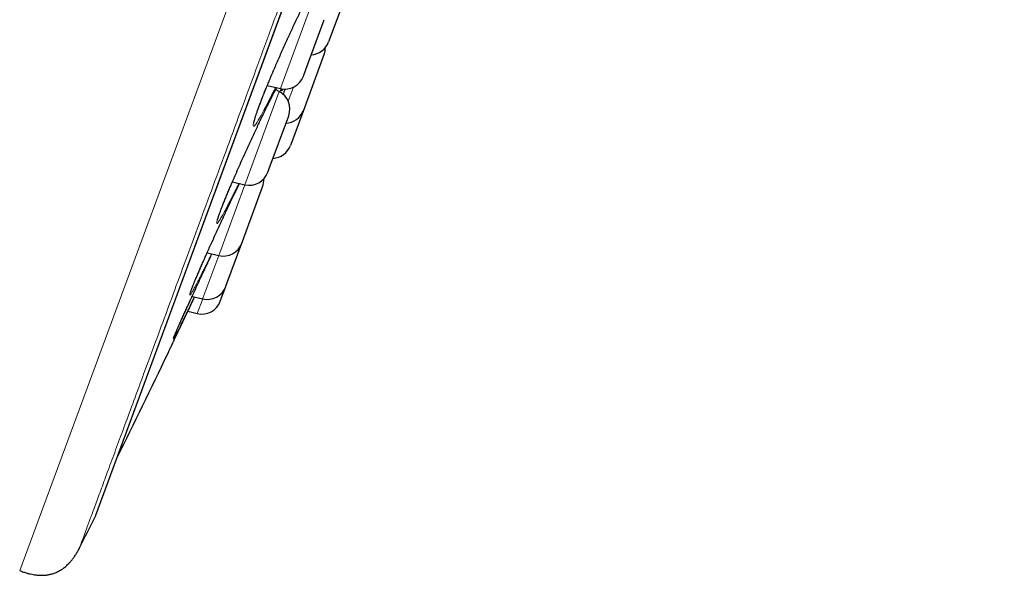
# Model space of a CAD drawing. Header units: millimetres. Extents: x 8 to 541, y 12 to 744.
# Tile 648 of 656: x 481 to 506, y 671 to 685. Entities that reach past the tile are written whole.
import ezdxf

# ---------------------------------------------------------------- set-up
doc = ezdxf.new("R2010")
doc.units = ezdxf.units.MM

msp = doc.modelspace()

# ---------------------------------------------------------------- linework, layer by layer
at = {"color": 252, "linetype": 'Continuous', "lineweight": 0}
for p, q in [((481.161, 671.167), (505.343, 736.719)), ((483.083, 672.551), (505.906, 734.419)), ((487.871, 683.67), (488.641, 685.758)), ((487.769, 683.394), (487.871, 683.67)), ((486.928, 681.113), (487.741, 683.319)), ((488.102, 683.431), (487.971, 683.074)), ((486.233, 679.229), (486.869, 680.955)), ((486.869, 680.955), (486.928, 681.113)), ((486.206, 679.158), (486.233, 679.229)), ((485.807, 678.076), (486.206, 679.158)), ((485.664, 677.687), (485.8, 678.058)), ((485.8, 678.058), (485.807, 678.076))]:
    msp.add_line(p, q, dxfattribs=at)
at = {"color": 7, "linetype": 'Continuous', "lineweight": 30}
for p, q in [((483.092, 672.571), (505.899, 734.398)), ((489.522, 686.01), (488.993, 684.577)), ((488.414, 683.875), (488.881, 685.14)), ((488.88, 684.271), (488.352, 682.838)), ((488.352, 683.708), (488.414, 683.875)), ((487.438, 683.472), (487.769, 683.394)), ((487.741, 683.319), (487.648, 683.367)), ((487.488, 681.365), (487.981, 682.702)), ((488.352, 682.838), (488.024, 681.949)), ((487.453, 681.269), (487.488, 681.365)), ((486.554, 681.029), (486.869, 680.955)), ((486.806, 679.515), (487.318, 680.905)), ((486.388, 678.382), (486.79, 679.472)), ((486.79, 679.472), (486.806, 679.515)), ((485.913, 679.227), (486.206, 679.158)), ((486.247, 678.001), (486.384, 678.371)), ((486.384, 678.371), (486.388, 678.382)), ((485.532, 678.121), (485.8, 678.058)), ((485.423, 677.744), (485.664, 677.687))]:
    msp.add_line(p, q, dxfattribs=at)
at = {"color": 252, "linetype": 'Continuous', "lineweight": 0, "flags": 128}
msp.add_lwpolyline([(487.647, 683.423), (487.61, 683.347), (487.557, 683.239), (487.505, 683.135), (487.455, 683.037), (487.408, 682.945), (487.363, 682.86), (487.32, 682.78), (487.28, 682.707), (487.243, 682.643), (487.211, 682.588), (487.182, 682.541), (487.156, 682.503), (487.134, 682.473), (487.116, 682.452), (487.102, 682.44), (487.091, 682.437), (487.085, 682.442), (487.082, 682.456), (487.084, 682.479), (487.09, 682.511), (487.099, 682.552), (487.113, 682.601), (487.13, 682.657), (487.151, 682.722), (487.176, 682.794), (487.204, 682.873), (487.236, 682.959), (487.271, 683.051), (487.309, 683.149), (487.35, 683.253), (487.393, 683.362), (487.44, 683.476), (487.489, 683.594), (487.539, 683.715), (487.592, 683.839), (487.646, 683.966), (487.702, 684.095), (487.759, 684.225), (487.817, 684.355), (487.875, 684.485), (487.934, 684.615), (487.993, 684.744), (488.052, 684.872), (488.11, 684.997), (488.167, 685.119), (488.224, 685.238)], dxfattribs=at)
at = {"color": 7, "linetype": 'Continuous', "lineweight": 30}
for centre, radius, start, end in [((488.524, 684.75), 0.5, 273.3294, 339.7512), ((488.411, 684.444), 0.5, 339.7512, 358.8009), ((487.883, 683.881), 0.5, 256.7512, 339.7512), ((487.512, 682.875), 0.5, 339.7512, 62.7512), ((487.882, 683.011), 0.5, 273.3294, 339.7512), ((487.555, 682.122), 0.5, 273.3294, 339.7512), ((486.984, 681.442), 0.5, 256.7512, 339.7512), ((486.849, 681.078), 0.5, 339.7512, 2.5849), ((486.321, 679.645), 0.5, 256.7512, 339.7512), ((485.915, 678.544), 0.5, 256.7512, 339.7512), ((485.778, 678.174), 0.5, 256.7512, 339.7512), ((214.581, 806.744), 300, 333.74462, 334.30488), ((214.74, 806.685), 300, 333.26848, 333.44128), ((482.904, 672.64), 0.2, 333.4413, 339.7512)]:
    msp.add_arc(centre, radius, start, end, dxfattribs=at)
at = {"color": 252, "linetype": 'Continuous', "lineweight": 0}
for points, knots in [([(506.122, 735.298), (506.12, 735.292), (506.116, 735.28), (506.081, 735.184), (506.024, 735.032), (505.945, 734.817), (505.844, 734.544), (505.723, 734.214), (505.58, 733.828), (505.417, 733.386), (505.232, 732.885), (505.026, 732.325), (504.797, 731.706), (504.549, 731.032), (504.281, 730.306), (503.995, 729.532), (503.694, 728.713), (503.376, 727.853), (503.042, 726.947), (502.689, 725.991), (502.319, 724.987), (501.931, 723.936), (501.529, 722.845), (501.112, 721.716), (500.686, 720.56), (500.25, 719.378), (499.805, 718.173), (499.351, 716.941), (498.884, 715.677), (498.407, 714.382), (497.918, 713.058), (497.423, 711.715), (496.922, 710.357), (496.419, 708.993), (495.915, 707.628), (495.412, 706.263), (494.906, 704.893), (494.397, 703.512), (493.884, 702.122), (493.37, 700.727), (492.857, 699.338), (492.347, 697.956), (491.845, 696.594), (491.35, 695.252), (490.864, 693.935), (490.384, 692.635), (489.909, 691.347), (489.44, 690.076), (488.978, 688.822), (488.526, 687.597), (488.085, 686.403), (487.66, 685.248), (487.249, 684.136), (486.854, 683.066), (486.474, 682.034), (486.106, 681.036), (485.751, 680.076), (485.411, 679.154), (485.089, 678.28), (484.785, 677.455), (484.5, 676.685), (484.237, 675.97), (483.994, 675.311), (483.77, 674.705), (483.565, 674.148), (483.379, 673.645), (483.214, 673.196), (483.07, 672.806), (482.948, 672.476), (482.848, 672.207), (482.772, 671.998), (482.717, 671.851), (482.683, 671.759), (482.679, 671.748), (482.677, 671.742)], [0, 0, 0, 0, 0.014, 0.028, 0.0419999, 0.0559999, 0.0699999, 0.0837499, 0.0975, 0.11125, 0.125, 0.139, 0.153, 0.1669999, 0.1809999, 0.1949999, 0.2087499, 0.2225, 0.23625, 0.25, 0.264, 0.278, 0.2919999, 0.3059999, 0.3199999, 0.3337499, 0.3475, 0.36125, 0.375, 0.389, 0.403, 0.4169999, 0.4309999, 0.4449999, 0.4587499, 0.4725, 0.48625, 0.5, 0.514, 0.528, 0.5419999, 0.5559999, 0.5699999, 0.5837499, 0.5975, 0.61125, 0.625, 0.639, 0.653, 0.6669999, 0.6809999, 0.6949999, 0.7087499, 0.7225, 0.73625, 0.75, 0.764, 0.778, 0.7919999, 0.8059999, 0.8199999, 0.8337499, 0.8475, 0.86125, 0.875, 0.889, 0.903, 0.9169999, 0.9309999, 0.9449999, 0.9587499, 0.9725, 0.98625, 1, 1, 1, 1]), ([(486.718, 680.991), (486.705, 680.963), (486.673, 680.898), (486.625, 680.799), (486.573, 680.694), (486.523, 680.595), (486.475, 680.502), (486.43, 680.414), (486.387, 680.333), (486.347, 680.258), (486.311, 680.192), (486.278, 680.135), (486.249, 680.086), (486.224, 680.045), (486.203, 680.013), (486.185, 679.99), (486.172, 679.976), (486.162, 679.97), (486.157, 679.973), (486.155, 679.985), (486.158, 680.006), (486.165, 680.035), (486.175, 680.073), (486.19, 680.119), (486.209, 680.174), (486.231, 680.236), (486.257, 680.305), (486.286, 680.382), (486.32, 680.466), (486.356, 680.556), (486.395, 680.653), (486.437, 680.755), (486.483, 680.862), (486.53, 680.974), (486.581, 681.091), (486.633, 681.21), (486.687, 681.333), (486.742, 681.459), (486.799, 681.587), (486.857, 681.716), (486.916, 681.846), (486.976, 681.976), (487.036, 682.106), (487.096, 682.235), (487.156, 682.363), (487.215, 682.488), (487.273, 682.61), (487.33, 682.73), (487.387, 682.846), (487.441, 682.957), (487.495, 683.066), (487.547, 683.17), (487.597, 683.269), (487.64, 683.352), (487.664, 683.398), (487.673, 683.416)], [0, 0, 0, 0, 0.013575, 0.032578, 0.051646, 0.070737, 0.089805, 0.108808, 0.128382, 0.14798, 0.167553, 0.186611, 0.205736, 0.224881, 0.244003, 0.263059, 0.282025, 0.301056, 0.320108, 0.339137, 0.358102, 0.377087, 0.396136, 0.415208, 0.434258, 0.453242, 0.472143, 0.491107, 0.510094, 0.529059, 0.547959, 0.566888, 0.585881, 0.604897, 0.62389, 0.642819, 0.661745, 0.680735, 0.699748, 0.718738, 0.737664, 0.756616, 0.775633, 0.794672, 0.813688, 0.83264, 0.851588, 0.870601, 0.889634, 0.908645, 0.927591, 0.947434, 0.967351, 0.987293, 1, 1, 1, 1]), ([(487.791, 683.391), (487.79, 683.389), (487.78, 683.363), (487.768, 683.335), (487.758, 683.308)], [0, 0, 0, 0, 0.081388, 1, 1, 1, 1]), ([(487.841, 683.383), (487.839, 683.38), (487.831, 683.367), (487.82, 683.352), (487.809, 683.34), (487.801, 683.336), (487.798, 683.341), (487.799, 683.356), (487.801, 683.372), (487.805, 683.385), (487.806, 683.388)], [0, 0, 0, 0, 0.043784, 0.196379, 0.3495, 0.5028, 0.655921, 0.808516, 0.960433, 1, 1, 1, 1]), ([(487.839, 683.251), (487.851, 683.278), (487.871, 683.321), (487.89, 683.365), (487.898, 683.382)], [0, 0, 0, 0, 0.615206, 1, 1, 1, 1]), ([(486.026, 679.201), (486.021, 679.19), (485.996, 679.14), (485.954, 679.053), (485.9, 678.942), (485.848, 678.838), (485.799, 678.74), (485.754, 678.65), (485.711, 678.565), (485.671, 678.488), (485.634, 678.418), (485.601, 678.356), (485.572, 678.302), (485.546, 678.256), (485.524, 678.218), (485.506, 678.189), (485.491, 678.169), (485.481, 678.157), (485.475, 678.154), (485.473, 678.16), (485.475, 678.174), (485.481, 678.197), (485.491, 678.229), (485.506, 678.27), (485.524, 678.318), (485.546, 678.374), (485.571, 678.438), (485.601, 678.51), (485.634, 678.589), (485.67, 678.674), (485.709, 678.766), (485.752, 678.864), (485.797, 678.967), (485.845, 679.076), (485.895, 679.189), (485.947, 679.306), (486.002, 679.426), (486.058, 679.55), (486.115, 679.676), (486.174, 679.804), (486.234, 679.932), (486.294, 680.062), (486.354, 680.192), (486.415, 680.321), (486.475, 680.449), (486.536, 680.578), (486.597, 680.706), (486.658, 680.833), (486.703, 680.927), (486.728, 680.977), (486.733, 680.987)], [0, 0, 0, 0, 0.005658, 0.027704, 0.049776, 0.071821, 0.093277, 0.114808, 0.136362, 0.15789, 0.179344, 0.200696, 0.222121, 0.24357, 0.264994, 0.286345, 0.307718, 0.329165, 0.350636, 0.372083, 0.393456, 0.414728, 0.436073, 0.457442, 0.478787, 0.500059, 0.521351, 0.542717, 0.564106, 0.585472, 0.606764, 0.628043, 0.649394, 0.67077, 0.692121, 0.7134, 0.734703, 0.756078, 0.777478, 0.798853, 0.820156, 0.841457, 0.86283, 0.884226, 0.905597, 0.926896, 0.949243, 0.971674, 0.994132, 1, 1, 1, 1]), ([(485.245, 677.4), (485.233, 677.375), (485.209, 677.326), (485.177, 677.263), (485.148, 677.206), (485.123, 677.158), (485.101, 677.117), (485.084, 677.085), (485.071, 677.062), (485.061, 677.047), (485.056, 677.042), (485.055, 677.045), (485.058, 677.056), (485.065, 677.077), (485.077, 677.106), (485.092, 677.143), (485.111, 677.189), (485.134, 677.242), (485.161, 677.304), (485.192, 677.373), (485.226, 677.449), (485.263, 677.532), (485.303, 677.622), (485.347, 677.718), (485.393, 677.819), (485.442, 677.926), (485.493, 678.037), (485.546, 678.153), (485.602, 678.272), (485.648, 678.371), (485.676, 678.431), (485.684, 678.45)], [0, 0, 0, 0, 0.035296, 0.070425, 0.105673, 0.140962, 0.176208, 0.211336, 0.246498, 0.281781, 0.317105, 0.352389, 0.387551, 0.422555, 0.457678, 0.492842, 0.527965, 0.562969, 0.598021, 0.633193, 0.668405, 0.703577, 0.738629, 0.773672, 0.808835, 0.844038, 0.8792, 0.914243, 0.949334, 0.984545, 1, 1, 1, 1])]:
    msp.add_open_spline(points, degree=3, knots=knots, dxfattribs=at)
at = {"color": 7, "linetype": 'Continuous', "lineweight": 30}
for points, knots in [([(487.1, 682.535), (487.1, 682.535), (487.1, 682.535), (487.101, 682.537), (487.101, 682.541), (487.103, 682.549), (487.105, 682.56), (487.108, 682.573), (487.113, 682.591), (487.118, 682.611), (487.125, 682.635), (487.133, 682.662), (487.143, 682.692), (487.153, 682.724), (487.165, 682.76), (487.178, 682.798), (487.193, 682.839), (487.208, 682.882), (487.225, 682.928), (487.243, 682.976), (487.262, 683.026), (487.282, 683.078), (487.303, 683.133), (487.325, 683.189), (487.348, 683.247), (487.371, 683.307), (487.396, 683.368), (487.421, 683.43), (487.448, 683.494), (487.475, 683.559), (487.502, 683.626), (487.531, 683.695), (487.56, 683.764), (487.59, 683.834), (487.62, 683.905), (487.651, 683.976), (487.682, 684.048), (487.713, 684.12), (487.745, 684.192), (487.777, 684.265), (487.81, 684.338), (487.843, 684.412), (487.876, 684.486), (487.909, 684.56), (487.942, 684.633), (487.975, 684.705), (488.008, 684.777), (488.041, 684.848), (488.074, 684.918), (488.106, 684.988), (488.139, 685.057), (488.171, 685.125), (488.203, 685.192), (488.234, 685.258), (488.266, 685.323), (488.296, 685.386), (488.326, 685.447), (488.356, 685.507), (488.384, 685.565), (488.413, 685.621), (488.44, 685.675), (488.467, 685.728), (488.493, 685.778), (488.518, 685.826), (488.542, 685.872), (488.566, 685.916), (488.587, 685.956), (488.604, 685.987), (488.621, 686.017), (488.638, 686.047), (488.656, 686.08), (488.674, 686.109), (488.69, 686.136), (488.705, 686.16), (488.718, 686.181), (488.729, 686.199), (488.739, 686.214), (488.747, 686.225), (488.753, 686.232), (488.757, 686.237), (488.759, 686.239), (488.758, 686.239), (488.758, 686.239)], [0, 0, 0, 0, 0.001533, 0.009216, 0.017694, 0.026976, 0.037, 0.047691, 0.058954, 0.070689, 0.082805, 0.095224, 0.107881, 0.12073, 0.133731, 0.14686, 0.160081, 0.173283, 0.186548, 0.199902, 0.213324, 0.226797, 0.240301, 0.253819, 0.267331, 0.28082, 0.294277, 0.307692, 0.321142, 0.334674, 0.348268, 0.361903, 0.375556, 0.389203, 0.402818, 0.416381, 0.429873, 0.443313, 0.456793, 0.470354, 0.483977, 0.497642, 0.511328, 0.525011, 0.538665, 0.552272, 0.56581, 0.579276, 0.592774, 0.606334, 0.619935, 0.633564, 0.647208, 0.660852, 0.674482, 0.688084, 0.701647, 0.715155, 0.728654, 0.742188, 0.755706, 0.769208, 0.782696, 0.79617, 0.80963, 0.823076, 0.836507, 0.848207, 0.855354, 0.868602, 0.881762, 0.89482, 0.907753, 0.920534, 0.93312, 0.945452, 0.957454, 0.969021, 0.978777, 0.987804, 0.99597, 1, 1, 1, 1]), ([(486.174, 680.054), (486.174, 680.054), (486.174, 680.054), (486.174, 680.056), (486.175, 680.061), (486.177, 680.068), (486.18, 680.079), (486.184, 680.093), (486.189, 680.11), (486.196, 680.131), (486.203, 680.155), (486.213, 680.181), (486.223, 680.211), (486.235, 680.244), (486.248, 680.279), (486.262, 680.317), (486.278, 680.358), (486.294, 680.4), (486.312, 680.446), (486.331, 680.493), (486.351, 680.543), (486.372, 680.595), (486.394, 680.649), (486.417, 680.705), (486.441, 680.762), (486.466, 680.821), (486.492, 680.882), (486.518, 680.944), (486.545, 681.007), (486.573, 681.073), (486.602, 681.139), (486.632, 681.207), (486.662, 681.276), (486.692, 681.346), (486.724, 681.416), (486.755, 681.487), (486.787, 681.558), (486.819, 681.63), (486.852, 681.702), (486.884, 681.775), (486.918, 681.848), (486.951, 681.922), (486.985, 681.995), (487.019, 682.069), (487.053, 682.142), (487.086, 682.214), (487.12, 682.286), (487.153, 682.357), (487.186, 682.427), (487.219, 682.497), (487.252, 682.566), (487.285, 682.634), (487.317, 682.701), (487.349, 682.768), (487.38, 682.832), (487.411, 682.896), (487.442, 682.957), (487.471, 683.017), (487.5, 683.075), (487.528, 683.132), (487.556, 683.187), (487.583, 683.24), (487.609, 683.291), (487.634, 683.34), (487.656, 683.381), (487.669, 683.406), (487.674, 683.416)], [0, 0, 0, 0, 0.002499, 0.011808, 0.022192, 0.03362, 0.046019, 0.059268, 0.073226, 0.08775, 0.102717, 0.118027, 0.1336, 0.149381, 0.165327, 0.181408, 0.197591, 0.213687, 0.229904, 0.246216, 0.262601, 0.279035, 0.295499, 0.31197, 0.328425, 0.344844, 0.361224, 0.377567, 0.393972, 0.410469, 0.427034, 0.443641, 0.460263, 0.476869, 0.493429, 0.509919, 0.526321, 0.542689, 0.559123, 0.575649, 0.592244, 0.608883, 0.625542, 0.64219, 0.658797, 0.675341, 0.691798, 0.708186, 0.724645, 0.741164, 0.757728, 0.774323, 0.790934, 0.807542, 0.82413, 0.840684, 0.857188, 0.873621, 0.890096, 0.90658, 0.923048, 0.939502, 0.955944, 0.972375, 0.988798, 1, 1, 1, 1]), ([(487.839, 683.251), (487.85, 683.273), (487.869, 683.317), (487.889, 683.361), (487.898, 683.382)], [0, 0, 0, 0, 0.51983, 1, 1, 1, 1]), ([(485.49, 678.219), (485.49, 678.219), (485.49, 678.219), (485.491, 678.222), (485.493, 678.228), (485.496, 678.236), (485.5, 678.248), (485.505, 678.264), (485.511, 678.282), (485.519, 678.304), (485.529, 678.329), (485.539, 678.356), (485.551, 678.387), (485.565, 678.42), (485.579, 678.456), (485.595, 678.494), (485.612, 678.535), (485.63, 678.578), (485.649, 678.624), (485.669, 678.671), (485.69, 678.722), (485.713, 678.774), (485.736, 678.828), (485.761, 678.884), (485.786, 678.942), (485.812, 679.001), (485.839, 679.061), (485.866, 679.123), (485.894, 679.187), (485.923, 679.252), (485.953, 679.318), (485.984, 679.386), (486.015, 679.455), (486.047, 679.525), (486.079, 679.595), (486.111, 679.666), (486.144, 679.737), (486.177, 679.809), (486.21, 679.881), (486.244, 679.954), (486.277, 680.027), (486.312, 680.1), (486.346, 680.173), (486.38, 680.246), (486.414, 680.319), (486.448, 680.392), (486.482, 680.463), (486.516, 680.535), (486.549, 680.605), (486.583, 680.675), (486.616, 680.744), (486.648, 680.812), (486.68, 680.879), (486.709, 680.937), (486.726, 680.973), (486.733, 680.987)], [0, 0, 0, 0, 0.007513, 0.019201, 0.03237, 0.047086, 0.062685, 0.07938, 0.096922, 0.115107, 0.133762, 0.152755, 0.171982, 0.191364, 0.210839, 0.230357, 0.249894, 0.269415, 0.289053, 0.308828, 0.328703, 0.348643, 0.368613, 0.388572, 0.408483, 0.428314, 0.448047, 0.467762, 0.487561, 0.507474, 0.527471, 0.547522, 0.567598, 0.587661, 0.607677, 0.627616, 0.647452, 0.667228, 0.68709, 0.707025, 0.727019, 0.747052, 0.767108, 0.787166, 0.807204, 0.827204, 0.847152, 0.867017, 0.886964, 0.906922, 0.926873, 0.946822, 0.966774, 0.986735, 1, 1, 1, 1]), ([(485.684, 678.45), (485.695, 678.473), (485.725, 678.538), (485.776, 678.647), (485.836, 678.775), (485.897, 678.904), (485.958, 679.034), (486.004, 679.132), (486.03, 679.187), (486.036, 679.198)], [0, 0, 0, 0, 0.096472, 0.268067, 0.439077, 0.610063, 0.781631, 0.953386, 1, 1, 1, 1]), ([(485.069, 677.083), (485.069, 677.083), (485.069, 677.082), (485.069, 677.084), (485.07, 677.087), (485.073, 677.094), (485.076, 677.103), (485.081, 677.116), (485.088, 677.132), (485.096, 677.151), (485.105, 677.173), (485.115, 677.198), (485.127, 677.226), (485.141, 677.256), (485.155, 677.29), (485.171, 677.325), (485.188, 677.363), (485.206, 677.404), (485.225, 677.447), (485.245, 677.492), (485.266, 677.539), (485.289, 677.589), (485.312, 677.641), (485.336, 677.695), (485.362, 677.75), (485.388, 677.807), (485.415, 677.866), (485.442, 677.926), (485.47, 677.987), (485.499, 678.051), (485.529, 678.115), (485.56, 678.182), (485.591, 678.249), (485.623, 678.318), (485.654, 678.385), (485.675, 678.429), (485.685, 678.451)], [0, 0, 0, 0, 0.000546, 0.017406, 0.03718, 0.059847, 0.085182, 0.112144, 0.140755, 0.170521, 0.201083, 0.232186, 0.263646, 0.295334, 0.327151, 0.359022, 0.390876, 0.4227, 0.454485, 0.486502, 0.518699, 0.551023, 0.583419, 0.615835, 0.6482, 0.680465, 0.71258, 0.74454, 0.7765, 0.808648, 0.84096, 0.873393, 0.905897, 0.938425, 0.970911, 1, 1, 1, 1]), ([(484.915, 676.669), (484.915, 676.669), (484.915, 676.669), (484.919, 676.676), (484.925, 676.69), (484.934, 676.709), (484.946, 676.734), (484.961, 676.765), (484.978, 676.802), (484.998, 676.845), (485.021, 676.892), (485.046, 676.945), (485.073, 677.003), (485.103, 677.067), (485.136, 677.136), (485.171, 677.209), (485.207, 677.286), (485.245, 677.366), (485.285, 677.451), (485.327, 677.54), (485.371, 677.634), (485.416, 677.729), (485.462, 677.827), (485.509, 677.926), (485.553, 678.019), (485.582, 678.08), (485.594, 678.106)], [0, 0, 0, 0, 0.030178, 0.073553, 0.115526, 0.15753, 0.199502, 0.242688, 0.285908, 0.329094, 0.371139, 0.413217, 0.455263, 0.498528, 0.541829, 0.585095, 0.627144, 0.669226, 0.711276, 0.754543, 0.797844, 0.84111, 0.883218, 0.925359, 0.967468, 1, 1, 1, 1]), ([(485.589, 678.107), (485.587, 678.102), (485.565, 678.057), (485.526, 677.975), (485.471, 677.862), (485.42, 677.756), (485.372, 677.657), (485.327, 677.565), (485.284, 677.478), (485.258, 677.426), (485.245, 677.4)], [0, 0, 0, 0, 0.017925, 0.160091, 0.302428, 0.44459, 0.58305, 0.721988, 0.86108, 1, 1, 1, 1]), ([(481.161, 671.167), (481.193, 671.155), (481.255, 671.131), (481.344, 671.103), (481.427, 671.082), (481.503, 671.066), (481.573, 671.056), (481.638, 671.05), (481.699, 671.047), (481.757, 671.048), (481.812, 671.052), (481.86, 671.058), (481.901, 671.065), (481.939, 671.073), (481.977, 671.083), (482.018, 671.095), (482.064, 671.112), (482.114, 671.133), (482.168, 671.161), (482.225, 671.195), (482.28, 671.234), (482.331, 671.276), (482.379, 671.32), (482.428, 671.37), (482.478, 671.428), (482.529, 671.493), (482.579, 671.567), (482.63, 671.651), (482.661, 671.711), (482.677, 671.742)], [0, 0, 0, 0, 0.056401, 0.107713, 0.154408, 0.19691, 0.235599, 0.270805, 0.302813, 0.336431, 0.366334, 0.39276, 0.415889, 0.435871, 0.456329, 0.479836, 0.506421, 0.536156, 0.569179, 0.605708, 0.646055, 0.679073, 0.714692, 0.753168, 0.794797, 0.839911, 0.888876, 0.942094, 1, 1, 1, 1])]:
    msp.add_open_spline(points, degree=3, knots=knots, dxfattribs=at)

doc.saveas('drawing.dxf')
